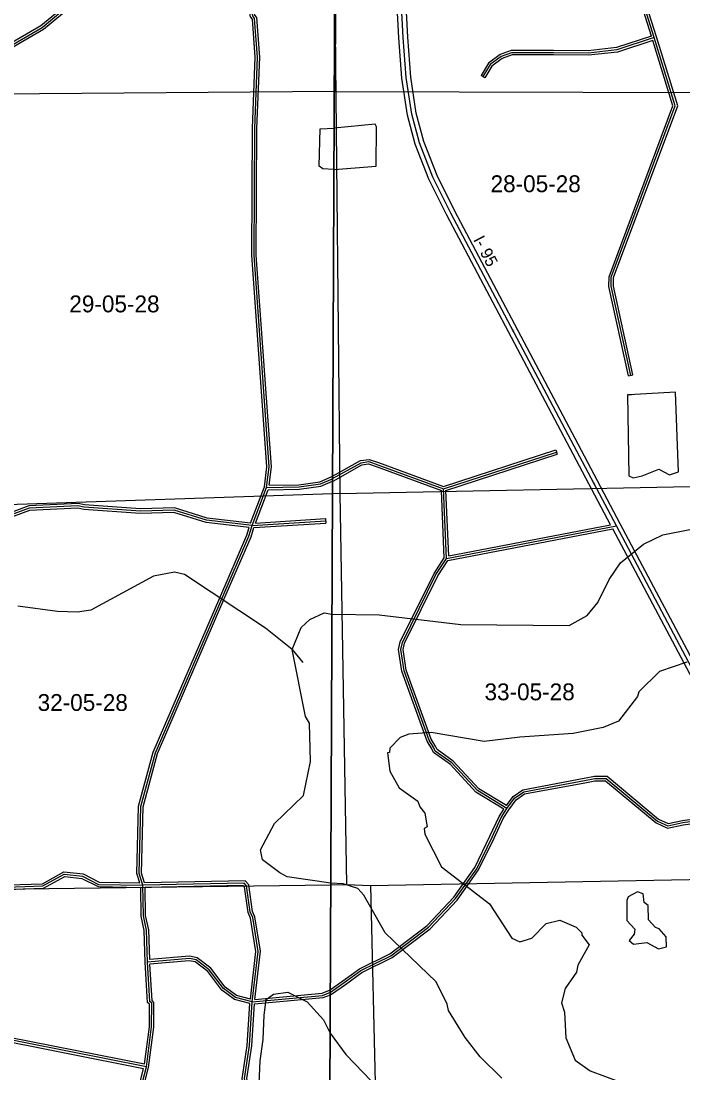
# Model space of a CAD drawing. Extents: x 418523 to 616617, y 1878279 to 2196743.
# Drawn here: x 493849 to 502684, y 2063709 to 2077753 of the extents above; entities that cross this region are included whole.
import ezdxf

# ---------------------------------------------------------------- set-up
doc = ezdxf.new("R2010")
doc.units = 0
for name, color, linetype in [('Level 1', 7, 'Continuous'), ('Level 13', 7, 'Continuous'), ('Level 14', 7, 'Continuous'), ('Level 19', 7, 'Continuous'), ('Level 2', 7, 'Continuous'), ('Level 31', 7, 'Continuous'), ('Level 32', 7, 'Continuous'), ('Level 34', 7, 'Continuous'), ('Level 5', 7, 'Continuous'), ('Level 63', 7, 'Continuous'), ('Level 7', 7, 'Continuous')]:
    doc.layers.add(name, color=color, linetype=linetype)

msp = doc.modelspace()

# ---------------------------------------------------------------- linework, layer by layer
at = {"layer": 'Level 1'}
for p, q in [((498036.962, 2078199.924), (498105.342, 2071445.602)), ((498044.988, 2078283.505), (498041.884, 2076812.353)), ((498030.919, 2076812.265), (492613.309, 2076768.532)), ((498041.884, 2076812.353), (498030.921, 2076812.265)), ((498041.884, 2076812.353), (503403.276, 2076796.925)), ((498007.539, 2071442.246), (492742.629, 2071261.57)), ((498105.342, 2071445.602), (498007.541, 2071442.246)), ((498105.342, 2071445.602), (503487.646, 2071552.117)), ((498105.342, 2071445.602), (498193.891, 2066224.782)), ((497984.814, 2066221.916), (498193.891, 2066224.782)), ((498193.891, 2066224.782), (498511.636, 2066210.435)), ((498511.636, 2066210.435), (503626.004, 2066308.914)), ((493221.782, 2066156.598), (497984.812, 2066221.916)), ((498511.636, 2066210.435), (498636.452, 2061027.379))]:
    msp.add_line(p, q, dxfattribs=at)
at = {"layer": 'Level 13'}
for p, q in [((501795, 2071011.712), (501232.42, 2072075.322)), ((503812.052, 2067204.943), (501795, 2071011.712))]:
    msp.add_line(p, q, dxfattribs=at)
msp.add_lwpolyline([(501232.42, 2072075.322), (499586.942, 2075187.473), (499347.574, 2075667.108), (499166.037, 2076128.311), (499066.432, 2076510.242), (498991.333, 2076997.534), (498949.98, 2077531.959), (498826.636, 2079883.32), (498819.331, 2080023.005)], dxfattribs=at)
at = {"layer": 'Level 14'}
for p, q in [((501718.679, 2071027.676), (501179.381, 2072047.267)), ((501848.039, 2071039.766), (501285.459, 2072103.376)), ((503858.323, 2067245.773), (501848.019, 2071039.804)), ((503733.74, 2067224.59), (501748.034, 2070972.197))]:
    msp.add_line(p, q, dxfattribs=at)
for points in [[(501179.376, 2072047.276), (499533.571, 2075160.05), (499292.709, 2075642.676), (499108.886, 2076109.686), (499007.599, 2076498.071), (498931.686, 2076990.641), (498890.1, 2077528.072), (498766.716, 2079880.181), (498759.411, 2080019.871)], [(501285.463, 2072103.367), (499640.315, 2075214.896), (499402.439, 2075691.541), (499223.188, 2076146.936), (499125.266, 2076522.414), (499050.981, 2077004.427), (499009.859, 2077535.846), (498886.556, 2079886.458), (498879.251, 2080026.138)]]:
    msp.add_lwpolyline(points, dxfattribs=at)
at = {"layer": 'Level 31'}
for p, q in [((499489.133, 2071508.556), (500997.913, 2071998.86)), ((498008.345, 2071643.356), (498008.415, 2071643.396)), ((496933.429, 2071018.523), (497127.429, 2071526.096)), ((499528.485, 2070578.824), (499489.133, 2071508.556)), ((496933.429, 2071018.523), (497915.701, 2071080.057)), ((499528.485, 2070578.824), (501795, 2071011.712)), ((494884.239, 2066226.636), (495476.068, 2066215.286)), ((493201.421, 2066173.042), (494141.924, 2066205.206)), ((497978.528, 2064785.967), (497978.56, 2064785.991))]:
    msp.add_line(p, q, dxfattribs=at)
for points in [[(502300.784, 2077532.866), (502005.437, 2078470.593), (501924.343, 2078672.052), (501665.197, 2079040.836), (501487.173, 2079215.069), (500927.866, 2079382.57), (500706.111, 2079465.347), (500401.96, 2079443.013), (499600.462, 2079427.189), (499238.686, 2079468.757), (499098.796, 2079531.916), (498998.319, 2079709.827), (498981.12, 2080195.414), (499000.641, 2080246.609), (499384.428, 2080834.836), (499365.565, 2080936.021), (499330.957, 2081860.282)], [(490607.539, 2071374.477), (491429.111, 2073963.055), (491892.657, 2075002.9), (492195.281, 2075518.322), (492768.028, 2076715.886), (492902.174, 2076923.671), (493002.889, 2077014.866), (494131.3, 2077668.073), (494382.504, 2077874.978), (494483.119, 2078016.366), (495410.319, 2080045.949)], [(497127.429, 2071526.096), (497162.176, 2071800.886), (496959.362, 2074627.926), (496967.724, 2076320.091), (497005.426, 2077270.221), (496966.558, 2077787.545), (496941.708, 2077820.748), (496860.395, 2078254.975), (496704.098, 2078689.168), (496481.193, 2079157.114), (496241.326, 2079508.394), (496025.371, 2079684.276), (495410.319, 2080045.949)], [(502300.784, 2077532.866), (501802.687, 2077368.417), (501421.227, 2077325.673), (500957.702, 2077330.563), (500397.648, 2077330.054), (500257.57, 2077277.921), (500112.196, 2077171.626), (500015, 2077011.297)], [(501987.079, 2073022.763), (501726.625, 2074211.281), (501727.143, 2074333.475), (502581.699, 2076620.296), (502300.784, 2077532.866)], [(498008.417, 2071643.396), (498389.659, 2071855.904), (498490.991, 2071870.738), (498611.704, 2071830.209), (499489.133, 2071508.556)], [(497127.429, 2071526.096), (497561.014, 2071532.202), (497844.741, 2071572.424), (498008.341, 2071642.266)], [(496933.429, 2071018.523), (496325.162, 2071088.111), (495892.196, 2071223.489), (495442.114, 2071209.112), (494692.005, 2071262.626), (494608.85, 2071279.725), (493958.374, 2071249.529), (493423.924, 2071052.258), (493215.374, 2071053.194), (491898.781, 2071176.227), (491624.154, 2071261.117), (491399.792, 2071403.969), (490607.539, 2071374.477)], [(496530.38, 2070039.814), (496891.034, 2070876.874), (496933.429, 2071018.523)], [(500335.114, 2067240.425), (499940.201, 2067480.695), (499599.021, 2067849.842), (499377.513, 2068006.088), (499358.393, 2068049.085), (499295.849, 2068150.821), (498961.845, 2069078.918), (498919.71, 2069362.042), (498939.424, 2069456.513), (499387.669, 2070361.951), (499528.485, 2070578.824)], [(495476.068, 2066215.286), (495426.76, 2066374.068), (495447.791, 2067265.715), (495643.07, 2067982.027), (496530.38, 2070039.814)], [(500335.114, 2067240.425), (500437.302, 2067378.548), (500558.249, 2067462.766), (501370.078, 2067613.133), (501505.656, 2067640.558), (501660.111, 2067641.356), (502343.556, 2067072.208), (502483.185, 2067009.428), (502681.494, 2067051.504), (503812.052, 2067204.943)], [(497978.562, 2064785.991), (498161.407, 2064915.005), (498384.299, 2065074.781), (498786.193, 2065274.151), (499289.835, 2065654.926), (499649.138, 2066036.328), (499930.963, 2066434.796), (500135.346, 2066858.33), (500257.365, 2067118.563), (500335.114, 2067240.425)], [(494141.924, 2066205.206), (494426.216, 2066362.141), (494667.914, 2066335.972), (494884.239, 2066226.636)], [(496859.828, 2066208.469), (496826.425, 2066242.074), (495476.068, 2066215.286)], [(495537.691, 2065189.805), (495523.109, 2065615.009), (495482.176, 2065806.849), (495476.068, 2066215.286)], [(496935.652, 2064657.776), (497013.935, 2065332.421), (496940.893, 2065782.974), (496907.987, 2065858.036), (496859.828, 2066208.469)], [(495522.329, 2063789.348), (495591.787, 2064322.557), (495593.185, 2064639.314), (495568.289, 2064664.155), (495537.691, 2065189.805)], [(496935.652, 2064657.776), (496710.862, 2064716.951), (496552.798, 2064834.385), (496362.403, 2065085.431), (496187.957, 2065219.669), (496096.241, 2065236.801), (495537.691, 2065189.805)], [(496935.652, 2064657.776), (497873.894, 2064744.6), (497978.528, 2064785.967)], [(496933.946, 2060939.543), (497434.496, 2061028.639), (497427.49, 2061237.056), (497361.79, 2061487.553), (497336.856, 2061504.391), (497329.209, 2061637.895), (497304.311, 2061663.096), (497231.135, 2062013.638), (497206.199, 2062030.112), (496994.049, 2062956.6), (496960.605, 2062981.84), (496830.509, 2063632.666), (496899.229, 2064074.233), (496935.652, 2064657.776)], [(495522.329, 2063789.348), (493365.481, 2064216.443), (493122.333, 2064274.994)], [(494016.143, 2060920.429), (494467.855, 2061201.724), (494769.275, 2061500.419), (495021.176, 2061840.796), (495156.027, 2062198.785), (495258.876, 2062764.94), (495522.329, 2063789.348)]]:
    msp.add_lwpolyline(points, dxfattribs=at)
at = {"layer": 'Level 32'}
for p, q in [((500040.654, 2076995.745), (499989.346, 2077026.85)), ((501957.773, 2073016.341), (502016.384, 2073029.186)), ((499489.724, 2071540.291), (500988.641, 2072027.391)), ((500988.641, 2072027.391), (501007.186, 2071970.328)), ((499520.071, 2071487.064), (501007.186, 2071970.328)), ((497986.77, 2071665.676), (498008.565, 2071677.826)), ((498008.27, 2071609.615), (498013.233, 2071611.733)), ((498008.412, 2071642.106), (498008.412, 2071642.105)), ((498008.412, 2071642.106), (498008.412, 2071642.106)), ((496913.715, 2071050.975), (497098.118, 2071533.438)), ((496978.105, 2071051.381), (497148.192, 2071496.384)), ((499498.107, 2070587.126), (499460.007, 2071487.28)), ((499556.99, 2070614.81), (499520.071, 2071487.063)), ((496956.174, 2070989.888), (497917.578, 2071050.115)), ((496978.105, 2071051.381), (497913.826, 2071109.999)), ((497913.826, 2071109.999), (497917.578, 2071050.115)), ((499556.99, 2070614.81), (501718.678, 2071027.676)), ((499546.681, 2070551.755), (501748.034, 2070972.198)), ((493200.396, 2066203.025), (494133.717, 2066234.943)), ((494891.662, 2066256.499), (495435.092, 2066246.078)), ((493202.446, 2066143.06), (494150.132, 2066175.468)), ((494876.819, 2066196.771), (495446.504, 2066185.846)), ((497964.163, 2064812.547), (497978.72, 2064822.82)), ((497978.421, 2064753.663), (497992.896, 2064759.386))]:
    msp.add_line(p, q, dxfattribs=at)
for points in [[(502263.281, 2077552.076), (501977.172, 2078460.47), (501897.806, 2078657.636), (501642.238, 2079021.326), (501471.477, 2079188.452), (500918.306, 2079354.116), (500701.766, 2079434.946), (500403.355, 2079413.034), (499599.041, 2079397.154), (499230.61, 2079439.487), (499077.501, 2079508.613), (498968.596, 2079701.449), (498950.923, 2080200.426), (498973.756, 2080260.306), (499352.732, 2080841.16), (499335.667, 2080932.693), (499300.978, 2081859.159)], [(502329.399, 2077541.878), (502033.703, 2078480.716), (501950.881, 2078686.468), (501688.156, 2079060.345), (501502.869, 2079241.686), (500937.426, 2079411.024), (500710.456, 2079495.748), (500400.564, 2079472.992), (499601.884, 2079457.224), (499246.762, 2079498.027), (499120.091, 2079555.218), (499028.042, 2079718.205), (499011.316, 2080190.402), (499027.526, 2080232.911), (499416.124, 2080828.513), (499395.462, 2080939.349), (499362.101, 2081830.335)], [(490585.143, 2071403.083), (491401.025, 2073973.734), (491865.938, 2075016.645), (492168.765, 2075532.415), (492741.787, 2076730.553), (492879.111, 2076943.26), (492985.108, 2077039.237), (494114.133, 2077692.801), (494360.364, 2077895.609), (494457.019, 2078031.431), (495383.03, 2080058.416)], [(490649.034, 2071406.042), (491457.197, 2073952.376), (491919.377, 2074989.155), (492221.797, 2075504.23), (492794.269, 2076701.218), (492925.238, 2076904.082), (493020.669, 2076990.493), (494148.468, 2077643.346), (494404.644, 2077854.346), (494509.219, 2078001.3), (495423.785, 2080003.226)], [(497098.119, 2071533.437), (497132.039, 2071801.702), (496929.356, 2074626.926), (496937.726, 2076320.761), (496975.38, 2077269.691), (496937.297, 2077776.573), (496913.505, 2077808.362), (496831.352, 2078247.083), (496676.374, 2078677.608), (496455.107, 2079142.115), (496219.005, 2079487.881), (496008.196, 2079659.573), (495423.785, 2080003.226)], [(497161.524, 2071556.58), (497192.312, 2071800.07), (496989.368, 2074628.926), (496997.721, 2076319.421), (497035.471, 2077270.751), (496995.819, 2077798.516), (496969.911, 2077833.134), (496889.439, 2078262.867), (496731.821, 2078700.728), (496507.278, 2079172.113), (496263.648, 2079528.906), (496042.546, 2079708.98), (495448.797, 2080058.126)], [(502263.281, 2077552.076), (501796.245, 2077397.883), (501419.709, 2077355.691), (500957.847, 2077360.564), (500392.234, 2077360.05), (500243.214, 2077304.591), (500089.649, 2077192.306), (499989.346, 2077026.85)], [(502281.119, 2077494.778), (501809.13, 2077338.951), (501422.745, 2077295.656), (500957.558, 2077300.562), (500403.063, 2077300.058), (500271.926, 2077251.253), (500134.742, 2077150.946), (500040.654, 2076995.745)], [(501957.773, 2073016.341), (501696.61, 2074208.096), (501697.166, 2074338.959), (502550.021, 2076621.231), (502281.12, 2077494.778)], [(502016.384, 2073029.186), (501756.639, 2074214.466), (501757.121, 2074327.991), (502613.376, 2076619.361), (502329.457, 2077541.692)], [(498008.567, 2071677.826), (498379.864, 2071884.791), (498493.741, 2071901.461), (498621.643, 2071858.518), (499489.725, 2071540.291)], [(498013.233, 2071611.733), (498399.455, 2071827.017), (498488.241, 2071840.015), (498601.765, 2071801.9), (499460.006, 2071487.279)], [(497148.192, 2071496.384), (497563.339, 2071502.231), (497852.876, 2071543.276), (498008.268, 2071609.615)], [(497161.524, 2071556.58), (497558.687, 2071562.172), (497836.606, 2071601.571), (497986.77, 2071665.676)], [(496913.716, 2071050.974), (496331.399, 2071117.594), (495896.309, 2071253.636), (495442.704, 2071239.146), (494696.112, 2071292.41), (494611.212, 2071309.867), (493952.343, 2071279.281), (493418.629, 2071082.283), (493216.84, 2071083.188), (491904.669, 2071205.808), (491636.865, 2071288.589), (491408.018, 2071434.296), (490649.034, 2071406.042)], [(496894.412, 2070992.79), (496318.925, 2071058.629), (495888.084, 2071193.341), (495441.524, 2071179.077), (494687.899, 2071232.841), (494606.488, 2071249.582), (493964.404, 2071219.776), (493429.219, 2071022.233), (493213.909, 2071023.2), (491892.893, 2071146.646), (491611.442, 2071233.646), (491391.565, 2071373.641), (490629.811, 2071345.283)], [(496502.828, 2070051.686), (496862.792, 2070887.146), (496894.411, 2070992.79)], [(496557.933, 2070027.942), (496919.275, 2070866.602), (496956.174, 2070989.888)], [(500293.339, 2067230.724), (499921.021, 2067457.248), (499579.14, 2067827.153), (499353.461, 2067986.341), (499331.791, 2068035.072), (499268.67, 2068137.747), (498932.609, 2069071.559), (498889.247, 2069362.926), (498910.838, 2069466.391), (499361.556, 2070376.826), (499498.106, 2070587.126)], [(500327.296, 2067280.297), (499959.382, 2067504.141), (499618.903, 2067872.531), (499401.566, 2068025.836), (499384.995, 2068063.097), (499323.028, 2068163.894), (498991.08, 2069086.276), (498950.171, 2069361.158), (498968.01, 2069446.635), (499413.781, 2070347.077), (499546.681, 2070551.755)], [(495435.093, 2066246.078), (495396.652, 2066369.864), (495417.885, 2067270.078), (495614.682, 2067991.961), (496502.832, 2070051.693)], [(495498.029, 2066245.728), (495456.869, 2066378.273), (495477.697, 2067261.352), (495671.458, 2067972.093), (496557.929, 2070027.935)], [(500327.296, 2067280.297), (500416.115, 2067400.352), (500546.419, 2067491.086), (501364.371, 2067642.587), (501502.576, 2067670.543), (501670.9, 2067671.412), (502359.601, 2067097.888), (502486.547, 2067040.81), (502676.356, 2067081.082), (503733.74, 2067224.59)], [(500359.849, 2067223.414), (500458.49, 2067356.743), (500570.079, 2067434.446), (501375.785, 2067583.679), (501508.737, 2067610.573), (501649.322, 2067611.299), (502327.511, 2067046.53), (502479.823, 2066978.046), (502686.632, 2067021.926), (503763.562, 2067168.085)], [(497978.722, 2064822.82), (498144.02, 2064939.453), (498368.792, 2065100.578), (498770.342, 2065299.778), (499269.729, 2065677.335), (499625.859, 2066055.37), (499905.028, 2066450.082), (500108.254, 2066871.218), (500231.027, 2067133.06), (500293.34, 2067230.724)], [(497992.896, 2064759.385), (498178.795, 2064890.556), (498399.806, 2065048.984), (498802.044, 2065248.525), (499309.941, 2065632.517), (499672.417, 2066017.287), (499956.898, 2066419.511), (500162.437, 2066845.441), (500283.703, 2067104.066), (500359.849, 2067223.414)], [(494133.717, 2066234.944), (494420.019, 2066392.988), (494676.574, 2066365.211), (494891.662, 2066256.499)], [(494150.132, 2066175.467), (494432.414, 2066331.294), (494659.255, 2066306.734), (494876.819, 2066196.771)], [(496888.184, 2066222.498), (496838.657, 2066272.323), (495498.029, 2066245.728)], [(495507.721, 2065188.417), (495493.217, 2065611.337), (495452.224, 2065803.462), (495446.504, 2066185.846)], [(496831.474, 2066194.438), (496814.193, 2066211.824), (495506.512, 2066185.883)], [(495566.594, 2065222.342), (495553.002, 2065618.681), (495512.129, 2065810.235), (495506.512, 2066185.883)], [(496909.839, 2064695.594), (496983.654, 2065331.736), (496911.888, 2065774.416), (496878.834, 2065849.815), (496831.474, 2066194.438)], [(496969.716, 2064691.056), (497044.217, 2065333.105), (496969.897, 2065791.533), (496937.14, 2065866.256), (496888.184, 2066222.498)], [(496909.839, 2064695.594), (496724.103, 2064744.488), (496574.119, 2064855.918), (496383.88, 2065106.759), (496200.545, 2065247.837), (496097.765, 2065267.036), (495566.594, 2065222.342)], [(495496.72, 2063825.001), (495561.794, 2064324.569), (495563.129, 2064626.923), (495539.004, 2064650.995), (495507.721, 2065188.417)], [(495551.843, 2063783.652), (495621.779, 2064320.545), (495623.24, 2064651.706), (495597.574, 2064677.315), (495569.342, 2065162.36)], [(496904.174, 2064635.04), (496697.621, 2064689.413), (496531.476, 2064812.851), (496340.925, 2065064.104), (496175.369, 2065191.501), (496094.718, 2065206.566), (495569.342, 2065162.36)], [(496963.994, 2064630.27), (497880.933, 2064715.122), (497978.419, 2064753.663)], [(496969.717, 2064691.056), (497866.856, 2064774.076), (497964.163, 2064812.546)], [(496931.2, 2060969.526), (497403.639, 2061053.619), (497397.62, 2061232.694), (497335.638, 2061469.014), (497307.754, 2061487.843), (497299.904, 2061624.869), (497276.751, 2061648.306), (497204.292, 2061995.416), (497179.638, 2062011.704), (496967.246, 2062939.242), (496933.424, 2062964.768), (496800.045, 2063632.011), (496869.373, 2064077.481), (496904.174, 2064635.04)], [(496961.307, 2060913.94), (497465.354, 2061003.659), (497457.361, 2061241.42), (497387.943, 2061506.092), (497365.959, 2061520.94), (497358.513, 2061650.921), (497331.87, 2061677.887), (497257.979, 2062031.861), (497232.761, 2062048.521), (497020.851, 2062973.957), (496987.788, 2062998.911), (496860.972, 2063633.319), (496929.086, 2064070.985), (496963.995, 2064630.27)], [(495496.72, 2063825.001), (493371.909, 2064245.753), (493129.355, 2064304.161)], [(495485.369, 2063766.082), (493359.053, 2064187.133), (493115.309, 2064245.827)], [(494007.078, 2060950.125), (494449.134, 2061225.407), (494746.527, 2061520.113), (494994.574, 2061855.283), (495126.994, 2062206.819), (495229.552, 2062771.366), (495485.369, 2063766.082)], [(494122.196, 2060951.128), (494486.577, 2061178.04), (494792.024, 2061480.726), (495047.778, 2061826.308), (495185.059, 2062190.751), (495288.2, 2062758.515), (495551.843, 2063783.651)]]:
    msp.add_lwpolyline(points, dxfattribs=at)
at = {"layer": 'Level 5'}
for p, q in [((498028.782, 2076321.356), (498024.143, 2076320.891)), ((498029.475, 2075770.667), (498026.386, 2075770.856)), ((502042.958, 2072767.587), (501998.01, 2072764.869)), ((502584.86, 2072799.476), (502042.958, 2072767.587)), ((497469.445, 2069362.935), (497610.211, 2069187.082))]:
    msp.add_line(p, q, dxfattribs=at)
for points in [[(498029.475, 2075770.667), (498590.436, 2075817.565), (498592.137, 2076342.758), (498575.556, 2076376.139), (498028.784, 2076321.356)], [(498026.384, 2075770.856), (497879.479, 2075779.816), (497829.628, 2075813.426), (497840.679, 2076313.579), (498024.143, 2076320.891)], [(501998.01, 2072764.869), (501942.618, 2072761.831), (501962.08, 2071679.806), (502019.885, 2071654.467), (502140.878, 2071679.046), (502363.43, 2071772.296), (502502.969, 2071692.786), (502624.031, 2071733.734), (502584.86, 2072799.476)], [(497469.445, 2069362.935), (497112.511, 2069648.307), (496032.654, 2070362.79), (495899.459, 2070396.849), (495615.704, 2070340.034), (494779.612, 2069886.09), (494604.419, 2069862.026), (494337.682, 2069871.803), (493804.519, 2069941.407)]]:
    msp.add_lwpolyline(points, dxfattribs=at)
msp.add_lwpolyline([(502357.831, 2065368.066), (502466.272, 2065392.707), (502458.36, 2065526.121), (502367.016, 2065634.793), (502317.065, 2065651.632), (502225.691, 2065751.964), (502217.977, 2065943.729), (502168.085, 2065985.57), (502151.802, 2066102.312), (502076.851, 2066127.582), (501951.609, 2066061.289), (501934.769, 2066011.338), (501933.884, 2065744.571), (502041.899, 2065627.499), (502033.34, 2065560.847), (501966.38, 2065477.715), (502024.572, 2065427.494), (502199.706, 2065451.916), (502357.831, 2065368.066)], close=True, dxfattribs=at)
at = {"layer": 'Level 63'}
for points in [[(458389.486, 2060556.305), (497959.303, 2060362.642), (498157.219, 2105821.853), (458637.192, 2106016.114), (458389.486, 2060556.305)], [(497959.305, 2060362.642), (537528.701, 2060211.986), (537676.82, 2105670.798), (498157.221, 2105821.853), (497959.305, 2060362.642)]]:
    msp.add_lwpolyline(points, dxfattribs=at)
at = {"layer": 'Level 7'}
for p, q in [((497997.219, 2069835.225), (498000.544, 2069835.163)), ((497986.026, 2066242.252), (497984.904, 2066242.419)), ((497975.129, 2064241.551), (497976.184, 2064240.116))]:
    msp.add_line(p, q, dxfattribs=at)
for points in [[(498000.546, 2069835.163), (498629.276, 2069823.521), (499720.942, 2069694.909), (501163.095, 2069681.894), (501405.278, 2069814.49), (501547.548, 2069989.066), (501698.616, 2070297.016), (501849.385, 2070521.613), (502158.647, 2070770.722), (502417.501, 2070894.918), (503585.333, 2071124.506), (503961.058, 2071306.695), (504178.261, 2071447.691), (504421.517, 2071905.406), (504465.098, 2072488.821), (504407.134, 2072605.733), (504324.806, 2072931.111), (504019.273, 2073824.12), (503722.986, 2074992.187), (503690.619, 2075292.394), (503709.05, 2075834.198), (503972.01, 2077233.857), (504216.052, 2077933.327)], [(497469.445, 2069362.935), (497587.723, 2069654.054), (497705.024, 2069761.808), (497897.276, 2069852.453), (497997.219, 2069835.225)], [(497984.902, 2066242.419), (497402.938, 2066328.786), (497303.164, 2066379.366), (497070.696, 2066555.706), (497046.403, 2066689.22), (497231.731, 2067038.331), (497617.234, 2067411.376), (497711.418, 2067869.38), (497697.498, 2068377.963), (497647.995, 2068469.965), (497469.445, 2069362.935)], [(502737.069, 2069193.248), (502369.873, 2069069.381), (502093.862, 2068795.191), (502077.023, 2068736.869), (501825.823, 2068404.238), (501617.16, 2068321.554), (501216.752, 2068239.507), (500507.997, 2068191.809), (500032.627, 2068134.992), (499324.43, 2068254.018), (499024.223, 2068229.994), (498907.391, 2068188.671), (498773.551, 2068047.416), (498765.011, 2067989.056), (498739.971, 2067980.825), (498772.536, 2067738.969), (498896.863, 2067513.464), (499146.362, 2067337.582), (499171.144, 2067262.481), (499237.576, 2067178.889), (499270.301, 2066995.395), (499228.551, 2066970.514), (499236.632, 2066895.452), (499460.305, 2066461.243), (500100.608, 2065967.307), (500399.213, 2065507.819), (500507.426, 2065457.448), (500665.98, 2065506.941), (500858.371, 2065706.389), (501041.894, 2065747.481), (501258.351, 2065655.061), (501333.143, 2065579.811), (501333.014, 2065546.46), (501432.658, 2065421.087), (501281.69, 2065146.479), (501264.731, 2065054.846), (501113.991, 2064838.589), (501063.354, 2064647.013), (501104.607, 2064521.811)], [(500268.104, 2063640.899), (499977.242, 2063925.283), (499778.013, 2064184.368), (499554.111, 2064543.555), (499537.7, 2064626.977), (499388.621, 2064927.583), (498707.164, 2065580.042), (498425.358, 2066081.142), (498342.295, 2066173.104), (498150.749, 2066232.073), (497986.026, 2066242.252)], [(497962.899, 2061990.762), (497664.098, 2062234.154), (497274.441, 2062628.099), (497092.612, 2062920.853), (497010.565, 2063163.059), (497039.434, 2063871.487), (497082.649, 2064154.696), (497092.754, 2064479.784), (497118.91, 2064688.06), (497219.332, 2064762.533), (497411.206, 2064786.496), (497668.974, 2064660.046), (497884.384, 2064417.104), (497975.129, 2064241.551)], [(501104.607, 2064521.811), (501120.174, 2064179.982), (501244.232, 2063879.446), (501443.85, 2063737.074), (501826.871, 2063594.115)], [(497976.186, 2064240.116), (498185.021, 2063956.116), (498641.99, 2063479.468)]]:
    msp.add_lwpolyline(points, dxfattribs=at)

# ---------------------------------------------------------------- texts
at = {"layer": 'Level 19'}
msp.add_text('I- 95', height=160, rotation=297.8657389, dxfattribs=at).set_placement((499880.126, 2074835.141))
at = {"layer": 'Level 2'}
for s, p in [('28-05-28', (500115.929, 2075468.494)), ('29-05-28', (494493.705, 2073864.136)), ('33-05-28', (500035.21, 2068684.573)), ('32-05-28', (494070.691, 2068542.476))]:
    msp.add_text(s, height=225, dxfattribs=at).set_placement(p)
at = {"layer": 'Level 34'}
for height, rotation, p in [(25, 297.8657389, (500381.921, 2073657.159)), (24.9992, 297.8750667, (501464.014, 2071614.575))]:
    msp.add_text('I- 95', height=height, rotation=rotation, dxfattribs=at).set_placement(p)

doc.saveas('drawing.dxf')
